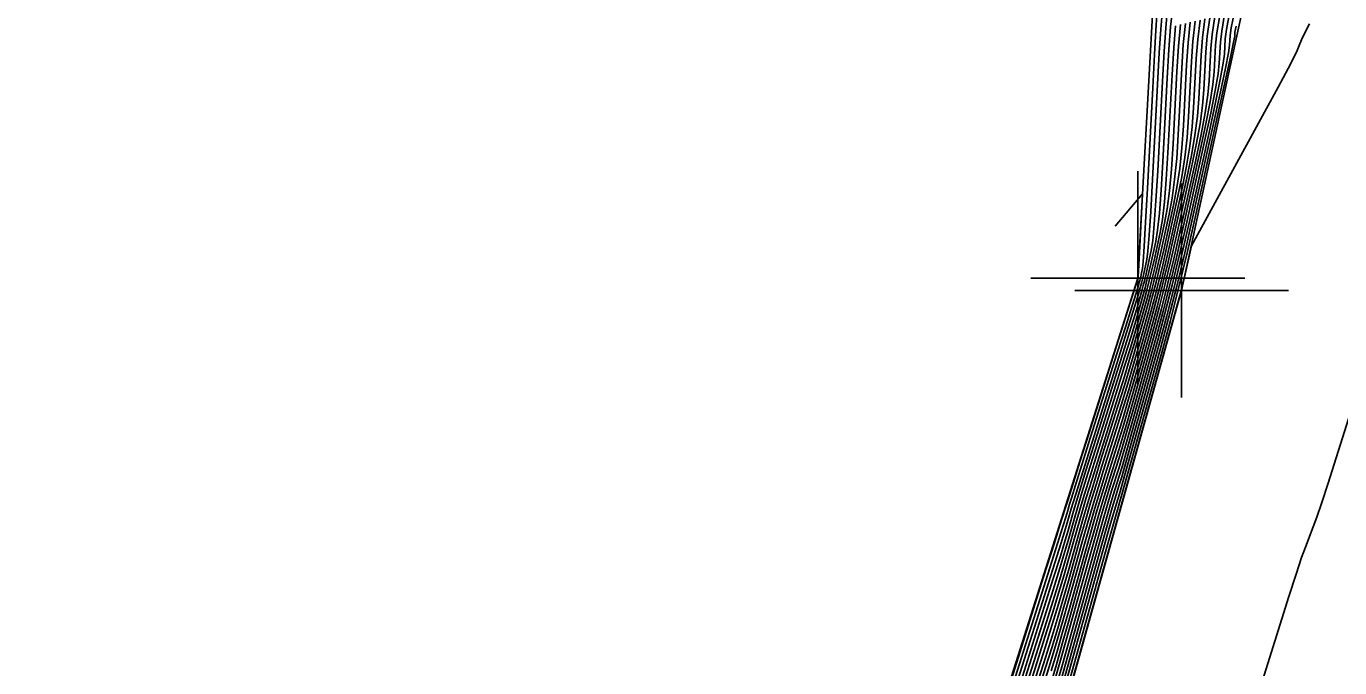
# Model space of a CAD drawing. Extents: x 1724534 to 1727318, y 657156 to 660047.
# Drawn here: x 1725590.99 to 1725615.54, y 659755.56 to 659767.56 of the extents above; entities that cross this region are included whole.
import ezdxf

# ---------------------------------------------------------------- set-up
doc = ezdxf.new("R2010")
doc.units = 0
for name, color, linetype in [('SURVEY - CONTOURS - Index with Text', 7, 'Continuous'), ('SURVEY - CONTOURS - Intermediate with optional Text', 7, 'Continuous'), ('SURVEY - DTM - Breaklines', 7, 'Continuous'), ('SURVEY - DTM - Breaklines - Points - Locators', 7, 'Continuous'), ('SURVEY - NON-TRANSPORTATION - Features', 7, 'Continuous'), ('SURVEY - NON-TRANSPORTATION - Features - Points - Locators', 7, 'Continuous')]:
    doc.layers.add(name, color=color, linetype=linetype)

msp = doc.modelspace()

# ---------------------------------------------------------------- linework, layer by layer
at = {"layer": 'SURVEY - CONTOURS - Index with Text'}
for points in [[(1725610.046, 659755.378), (1725610.153, 659755.721), (1725610.259, 659756.075), (1725610.366, 659756.44), (1725610.472, 659756.815), (1725610.756, 659757.83), (1725610.861, 659758.199), (1725610.962, 659758.547), (1725611.06, 659758.873), (1725611.155, 659759.178), (1725611.402, 659759.961), (1725611.495, 659760.259), (1725611.587, 659760.565), (1725611.679, 659760.879), (1725611.77, 659761.201), (1725612.013, 659762.071), (1725612.104, 659762.405), (1725612.194, 659762.756), (1725612.282, 659763.124), (1725612.369, 659763.507), (1725612.599, 659764.552), (1725612.677, 659764.938), (1725612.738, 659765.313), (1725612.782, 659765.677), (1725612.809, 659766.03), (1725612.858, 659766.955), (1725612.885, 659767.308), (1725612.929, 659767.673)], [(1725613.388, 659767.781), (1725613.333, 659767.465), (1725613.309, 659767.261), (1725613.289, 659766.868), (1725613.266, 659766.666), (1725613.212, 659766.354), (1725613.129, 659765.932), (1725613.014, 659765.401), (1725612.669, 659763.837), (1725612.539, 659763.262), (1725612.407, 659762.713), (1725612.273, 659762.188), (1725612.137, 659761.687), (1725611.649, 659759.941), (1725611.47, 659759.32), (1725611.416, 659759.143), (1725611.305, 659758.79), (1725611.249, 659758.604), (1725611.048, 659757.904), (1725610.336, 659755.362)], [(1725609.585, 659754.923), (1725610.025, 659756.319), (1725610.177, 659756.801), (1725610.3, 659757.201), (1725610.396, 659757.518), (1725610.464, 659757.753), (1725610.608, 659758.268), (1725610.674, 659758.494), (1725610.761, 659758.786), (1725610.872, 659759.143), (1725611.004, 659759.565), (1725611.388, 659760.779), (1725611.519, 659761.198), (1725611.626, 659761.544), (1725611.709, 659761.817), (1725611.767, 659762.017), (1725611.889, 659762.455), (1725611.935, 659762.623), (1725611.98, 659762.8), (1725612.024, 659762.985), (1725612.068, 659763.178), (1725612.184, 659763.703), (1725612.226, 659763.944), (1725612.264, 659764.272), (1725612.298, 659764.688), (1725612.329, 659765.191), (1725612.406, 659766.649), (1725612.436, 659767.151), (1725612.471, 659767.566)], [(1725609.408, 659755.37), (1725610.005, 659757.26), (1725610.201, 659757.881), (1725610.341, 659758.326), (1725610.426, 659758.596), (1725610.456, 659758.69), (1725610.461, 659758.707), (1725610.486, 659758.789), (1725610.561, 659759.025), (1725610.683, 659759.412), (1725610.854, 659759.953), (1725611.373, 659761.597), (1725611.666, 659762.523), (1725611.739, 659762.755), (1725611.764, 659762.834), (1725611.766, 659762.839), (1725611.766, 659762.841), (1725611.767, 659762.846), (1725611.768, 659762.848), (1725611.769, 659762.855), (1725611.771, 659762.886), (1725611.776, 659762.976), (1725611.795, 659763.329), (1725611.853, 659764.426), (1725611.344, 659763.818)], [(1725616.119, 659761.537), (1725615.323, 659759.013), (1725615.205, 659758.653), (1725615.113, 659758.38), (1725615.045, 659758.194), (1725614.899, 659757.817), (1725614.828, 659757.621), (1725614.725, 659757.314), (1725614.59, 659756.897), (1725613.769, 659754.291)]]:
    msp.add_lwpolyline(points, dxfattribs=at)
at = {"layer": 'SURVEY - CONTOURS - Intermediate with optional Text'}
for points in [[(1725609.549, 659755.012), (1725610.021, 659756.507), (1725610.182, 659757.017), (1725610.309, 659757.426), (1725610.402, 659757.734), (1725610.462, 659757.94), (1725610.579, 659758.356), (1725610.636, 659758.553), (1725610.721, 659758.834), (1725610.834, 659759.197), (1725610.974, 659759.643), (1725611.524, 659761.385), (1725611.634, 659761.739), (1725611.715, 659762.005), (1725611.766, 659762.181), (1725611.865, 659762.532), (1725611.901, 659762.667), (1725611.937, 659762.809), (1725611.973, 659762.957), (1725612.008, 659763.112), (1725612.101, 659763.534), (1725612.136, 659763.745), (1725612.169, 659764.064), (1725612.201, 659764.49), (1725612.233, 659765.023), (1725612.315, 659766.587), (1725612.347, 659767.12), (1725612.379, 659767.545), (1725612.412, 659767.862)], [(1725609.3, 659754.625), (1725610.325, 659757.876), (1725610.414, 659758.165), (1725610.459, 659758.315), (1725610.52, 659758.531), (1725610.641, 659758.929), (1725611.379, 659761.27), (1725611.65, 659762.131), (1725611.765, 659762.507), (1725611.834, 659762.754), (1725611.87, 659762.901), (1725611.935, 659763.194), (1725611.955, 659763.348), (1725611.979, 659763.648), (1725612.008, 659764.094), (1725612.041, 659764.688), (1725612.135, 659766.465), (1725612.167, 659767.057), (1725612.196, 659767.502), (1725612.219, 659767.799)], [(1725609.443, 659755.281), (1725610.009, 659757.072), (1725610.196, 659757.665), (1725610.333, 659758.101), (1725610.42, 659758.38), (1725610.457, 659758.502), (1725610.49, 659758.619), (1725610.524, 659758.73), (1725610.601, 659758.977), (1725610.721, 659759.358), (1725610.884, 659759.875), (1725611.376, 659761.433), (1725611.539, 659761.949), (1725611.658, 659762.327), (1725611.733, 659762.567), (1725611.765, 659762.671), (1725611.79, 659762.762), (1725611.8, 659762.798), (1725611.809, 659762.835), (1725611.819, 659762.874), (1725611.828, 659762.914), (1725611.852, 659763.024), (1725611.865, 659763.149), (1725611.884, 659763.439), (1725611.911, 659763.896), (1725611.945, 659764.52), (1725612.044, 659766.403), (1725612.078, 659767.026), (1725612.104, 659767.48), (1725612.123, 659767.767)], [(1725609.514, 659755.102), (1725610.017, 659756.695), (1725610.186, 659757.233), (1725610.317, 659757.651), (1725610.408, 659757.949), (1725610.461, 659758.128), (1725610.549, 659758.444), (1725610.599, 659758.612), (1725610.681, 659758.881), (1725610.796, 659759.251), (1725610.944, 659759.72), (1725611.382, 659761.106), (1725611.529, 659761.573), (1725611.642, 659761.935), (1725611.721, 659762.192), (1725611.766, 659762.344), (1725611.84, 659762.609), (1725611.867, 659762.711), (1725611.895, 659762.817), (1725611.922, 659762.929), (1725611.948, 659763.046), (1725612.018, 659763.364), (1725612.045, 659763.546), (1725612.074, 659763.856), (1725612.105, 659764.292), (1725612.137, 659764.855), (1725612.225, 659766.526), (1725612.257, 659767.089), (1725612.287, 659767.523), (1725612.316, 659767.83)], [(1725609.655, 659754.744), (1725610.034, 659755.942), (1725610.167, 659756.369), (1725610.284, 659756.751), (1725610.384, 659757.087), (1725610.467, 659757.378), (1725610.667, 659758.093), (1725610.749, 659758.376), (1725610.842, 659758.69), (1725610.947, 659759.035), (1725611.064, 659759.41), (1725611.393, 659760.452), (1725611.509, 659760.822), (1725611.611, 659761.152), (1725611.697, 659761.442), (1725611.768, 659761.691), (1725611.939, 659762.302), (1725612.003, 659762.536), (1725612.065, 659762.782), (1725612.127, 659763.04), (1725612.188, 659763.309), (1725612.35, 659764.043), (1725612.406, 659764.342), (1725612.454, 659764.689), (1725612.492, 659765.084), (1725612.521, 659765.526), (1725612.586, 659766.771), (1725612.616, 659767.214), (1725612.654, 659767.609)], [(1725609.69, 659754.654), (1725610.038, 659755.754), (1725610.162, 659756.153), (1725610.276, 659756.526), (1725610.378, 659756.871), (1725610.469, 659757.19), (1725610.697, 659758.005), (1725610.786, 659758.317), (1725610.882, 659758.643), (1725610.985, 659758.981), (1725611.094, 659759.333), (1725611.396, 659760.288), (1725611.505, 659760.634), (1725611.603, 659760.956), (1725611.691, 659761.254), (1725611.769, 659761.528), (1725611.964, 659762.225), (1725612.036, 659762.493), (1725612.108, 659762.774), (1725612.179, 659763.068), (1725612.249, 659763.375), (1725612.433, 659764.213), (1725612.497, 659764.541), (1725612.548, 659764.897), (1725612.588, 659765.281), (1725612.617, 659765.694), (1725612.677, 659766.832), (1725612.705, 659767.245), (1725612.746, 659767.631)], [(1725609.726, 659754.565), (1725610.042, 659755.566), (1725610.158, 659755.937), (1725610.268, 659756.301), (1725610.372, 659756.656), (1725610.471, 659757.003), (1725610.727, 659757.917), (1725610.823, 659758.258), (1725610.922, 659758.595), (1725611.022, 659758.927), (1725611.124, 659759.255), (1725611.5, 659760.447), (1725611.595, 659760.761), (1725611.685, 659761.067), (1725611.77, 659761.364), (1725611.989, 659762.148), (1725612.07, 659762.449), (1725612.151, 659762.765), (1725612.23, 659763.096), (1725612.309, 659763.441), (1725612.516, 659764.382), (1725612.587, 659764.739), (1725612.643, 659765.105), (1725612.685, 659765.479), (1725612.713, 659765.862), (1725612.767, 659766.894), (1725612.795, 659767.277), (1725612.838, 659767.652)], [(1725610.143, 659755.289), (1725610.243, 659755.625), (1725610.354, 659756.009), (1725610.476, 659756.44), (1725610.815, 659757.654), (1725610.936, 659758.081), (1725611.042, 659758.451), (1725611.135, 659758.765), (1725611.215, 659759.023), (1725611.408, 659759.634), (1725611.485, 659759.883), (1725611.571, 659760.173), (1725611.667, 659760.504), (1725611.771, 659760.875), (1725612.063, 659761.917), (1725612.172, 659762.318), (1725612.279, 659762.739), (1725612.385, 659763.179), (1725612.489, 659763.639), (1725612.765, 659764.892), (1725612.858, 659765.336), (1725612.928, 659765.73), (1725612.975, 659766.073), (1725613.001, 659766.365), (1725613.038, 659767.078), (1725613.064, 659767.371), (1725613.113, 659767.716)], [(1725610.148, 659755.505), (1725610.251, 659755.85), (1725610.36, 659756.225), (1725610.474, 659756.628), (1725610.786, 659757.742), (1725610.898, 659758.14), (1725611.002, 659758.499), (1725611.098, 659758.819), (1725611.185, 659759.1), (1725611.405, 659759.798), (1725611.49, 659760.071), (1725611.579, 659760.369), (1725611.673, 659760.691), (1725611.771, 659761.038), (1725612.038, 659761.994), (1725612.138, 659762.362), (1725612.236, 659762.748), (1725612.333, 659763.151), (1725612.429, 659763.573), (1725612.682, 659764.722), (1725612.767, 659765.137), (1725612.833, 659765.521), (1725612.879, 659765.875), (1725612.905, 659766.197), (1725612.948, 659767.016), (1725612.974, 659767.339), (1725613.021, 659767.695)], [(1725613.571, 659767.824), (1725613.512, 659767.528), (1725613.49, 659767.384), (1725613.481, 659767.204), (1725613.459, 659767.062), (1725613.402, 659766.771), (1725613.309, 659766.33), (1725613.18, 659765.74), (1725612.79, 659763.969), (1725612.642, 659763.318), (1725612.492, 659762.695), (1725612.341, 659762.1), (1725612.187, 659761.533), (1725611.532, 659759.194), (1725611.422, 659758.816), (1725611.365, 659758.635), (1725611.243, 659758.213), (1725610.202, 659754.5)], [(1725610.227, 659755.175), (1725610.342, 659755.578), (1725610.479, 659756.065), (1725611.011, 659757.963), (1725611.123, 659758.356), (1725611.211, 659758.658), (1725611.275, 659758.868), (1725611.414, 659759.307), (1725611.475, 659759.508), (1725611.555, 659759.782), (1725611.655, 659760.128), (1725611.773, 659760.548), (1725612.113, 659761.764), (1725612.239, 659762.231), (1725612.364, 659762.721), (1725612.488, 659763.235), (1725612.609, 659763.771), (1725612.931, 659765.231), (1725613.038, 659765.734), (1725613.117, 659766.146), (1725613.169, 659766.468), (1725613.193, 659766.701), (1725613.219, 659767.2), (1725613.243, 659767.434), (1725613.296, 659767.759)], [(1725610.235, 659755.4), (1725610.348, 659755.793), (1725610.973, 659758.022), (1725611.083, 659758.404), (1725611.173, 659758.712), (1725611.245, 659758.945), (1725611.411, 659759.47), (1725611.48, 659759.696), (1725611.563, 659759.978), (1725611.661, 659760.316), (1725611.772, 659760.711), (1725612.088, 659761.841), (1725612.205, 659762.275), (1725612.322, 659762.73), (1725612.436, 659763.207), (1725612.549, 659763.705), (1725612.848, 659765.061), (1725612.948, 659765.535), (1725613.023, 659765.938), (1725613.072, 659766.271), (1725613.097, 659766.533), (1725613.129, 659767.139), (1725613.154, 659767.402), (1725613.204, 659767.738)], [(1725613.48, 659767.802), (1725613.423, 659767.496), (1725613.4, 659767.323), (1725613.385, 659767.036), (1725613.362, 659766.864), (1725613.307, 659766.562), (1725613.219, 659766.131), (1725613.097, 659765.571), (1725612.729, 659763.903), (1725612.59, 659763.29), (1725612.45, 659762.704), (1725612.307, 659762.144), (1725612.162, 659761.61), (1725611.642, 659759.753), (1725611.465, 659759.132), (1725611.419, 659758.98), (1725611.335, 659758.713), (1725611.286, 659758.55), (1725611.085, 659757.845), (1725610.33, 659755.147)], [(1725614.977, 659767.6), (1725614.846, 659767.344), (1725614.791, 659767.228), (1725614.747, 659767.104), (1725614.696, 659766.997), (1725614.576, 659766.768), (1725614.387, 659766.416), (1725612.766, 659763.448), (1725612.637, 659762.865), (1725612.592, 659762.679), (1725612.51, 659762.369), (1725612.391, 659761.936), (1725610.109, 659753.778), (1725607.389, 659744.068), (1725607.292, 659743.726), (1725605.971, 659738.995), (1725605.881, 659738.637), (1725605.839, 659738.467), (1725604.668, 659733.899)], [(1725609.62, 659754.833), (1725610.029, 659756.131), (1725610.172, 659756.585), (1725610.292, 659756.976), (1725610.39, 659757.302), (1725610.466, 659757.565), (1725610.638, 659758.18), (1725610.711, 659758.435), (1725610.802, 659758.738), (1725610.909, 659759.089), (1725611.391, 659760.615), (1725611.514, 659761.01), (1725611.618, 659761.348), (1725611.703, 659761.629), (1725611.768, 659761.854), (1725611.914, 659762.378), (1725611.969, 659762.58), (1725612.023, 659762.791), (1725612.076, 659763.012), (1725612.128, 659763.244), (1725612.267, 659763.873), (1725612.316, 659764.143), (1725612.359, 659764.48), (1725612.395, 659764.886), (1725612.425, 659765.359), (1725612.496, 659766.71), (1725612.526, 659767.183), (1725612.562, 659767.588)], [(1725613.602, 659767.559), (1725613.58, 659767.445), (1725613.577, 659767.372), (1725613.556, 659767.26), (1725613.497, 659766.979), (1725613.263, 659765.91), (1725612.85, 659764.034), (1725612.693, 659763.346), (1725612.535, 659762.687), (1725612.374, 659762.057), (1725612.212, 659761.456), (1725611.455, 659758.757), (1725611.425, 659758.653), (1725611.395, 659758.558), (1725611.16, 659757.727), (1725610.194, 659754.275)]]:
    msp.add_lwpolyline(points, dxfattribs=at)
at = {"layer": 'SURVEY - DTM - Breaklines'}
msp.add_lwpolyline([(1725548.52, 659521.481), (1725556.845, 659545.065), (1725562.116, 659569.482), (1725564.828, 659594.513), (1725575.937, 659617.765), (1725582.317, 659641.569), (1725587.744, 659666.22), (1725593.428, 659690.724), (1725599.084, 659714.698), (1725604.574, 659739.361), (1725605.919, 659744.429), (1725611.764, 659762.844), (1725613.112, 659786.858), (1725615.798, 659788.854), (1725620.104, 659809.038)], dxfattribs=at)
at = {"layer": 'SURVEY - DTM - Breaklines - Points - Locators'}
for p, q in [((1725611.764, 659764.844), (1725611.764, 659760.844)), ((1725613.764, 659762.844), (1725609.764, 659762.844))]:
    msp.add_line(p, q, dxfattribs=at)
at = {"layer": 'SURVEY - NON-TRANSPORTATION - Features'}
msp.add_lwpolyline([(1725569.664, 659593.303), (1725577.056, 659617.422), (1725582.603, 659641.503), (1725588.069, 659666.147), (1725593.908, 659690.609), (1725599.872, 659714.501), (1725606.018, 659738.998), (1725607.394, 659744.026), (1725612.585, 659762.615), (1725617.711, 659786.227), (1725616.679, 659788.487), (1725620.281, 659809.007)], dxfattribs=at)
at = {"layer": 'SURVEY - NON-TRANSPORTATION - Features - Points - Locators'}
for p, q in [((1725612.585, 659764.615), (1725612.585, 659760.615)), ((1725614.585, 659762.615), (1725610.585, 659762.615))]:
    msp.add_line(p, q, dxfattribs=at)

doc.saveas('drawing.dxf')
